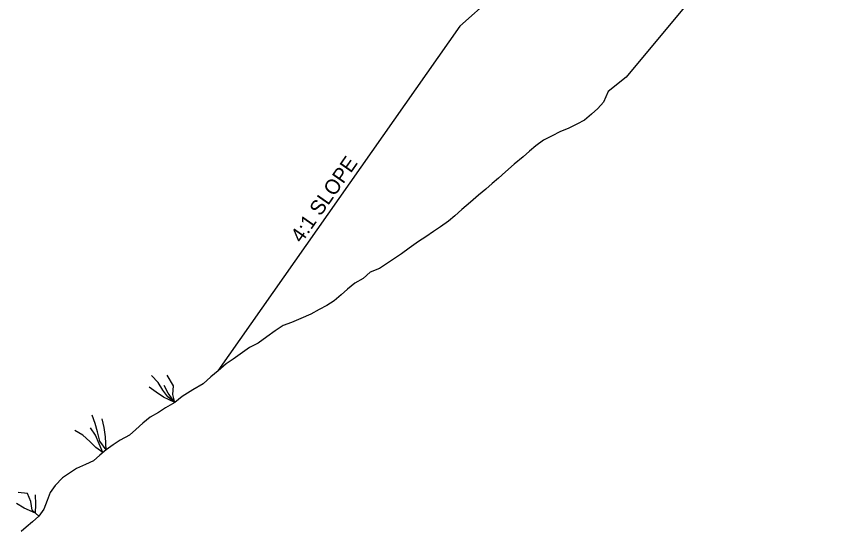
# Model space of a CAD drawing. Extents: x 192699 to 285914, y 194342 to 233219.
# Drawn here: x 262798.38 to 262818.61, y 213592.41 to 213604.96 of the extents above; entities that cross this region are included whole.
import ezdxf

# ---------------------------------------------------------------- set-up
doc = ezdxf.new("R2010")
doc.units = 0
doc.layers.add('TYPICAL SECTION FOR MOT', color=7, linetype='Continuous')

msp = doc.modelspace()

# ---------------------------------------------------------------- linework, layer by layer
at = {"layer": 'TYPICAL SECTION FOR MOT'}
for p, q in [((262833.146, 213626.322), (262809.186, 213604.726)), ((262828.767, 213622.213), (262813.24, 213603.48)), ((262809.186, 213604.726), (262803.286, 213596.325))]:
    msp.add_line(p, q, dxfattribs=at)
for points in [[(262813.24, 213603.48), (262812.797, 213603.137), (262812.687, 213602.872), (262812.549, 213602.719), (262812.394, 213602.585), (262812.22, 213602.434), (262812.032, 213602.339), (262811.843, 213602.244), (262811.619, 213602.151), (262811.431, 213602.056), (262811.223, 213601.944), (262811.032, 213601.812), (262810.878, 213601.678), (262810.723, 213601.544), (262810.51, 213601.36), (262810.297, 213601.176), (262810.123, 213601.025), (262809.968, 213600.891), (262809.813, 213600.757), (262809.639, 213600.606), (262809.446, 213600.439), (262809.233, 213600.254), (262809.059, 213600.104), (262808.904, 213599.97), (262808.713, 213599.838), (262808.542, 213599.724), (262808.351, 213599.592), (262808.179, 213599.478), (262807.95, 213599.313), (262807.759, 213599.181), (262807.587, 213599.067), (262807.396, 213598.935), (262807.225, 213598.821), (262807, 213598.728), (262806.826, 213598.577), (262806.619, 213598.465), (262806.445, 213598.314), (262806.29, 213598.18), (262806.116, 213598.03), (262805.944, 213597.915), (262805.756, 213597.82), (262805.548, 213597.708), (262805.305, 213597.598), (262805.08, 213597.505), (262804.875, 213597.43), (262804.684, 213597.298), (262804.474, 213597.15), (262804.264, 213597.002), (262804.056, 213596.89), (262803.885, 213596.775), (262803.655, 213596.61), (262803.484, 213596.496), (262803.29, 213596.328), (262803.116, 213596.177), (262802.922, 213596.01), (262802.676, 213595.864), (262802.41, 213595.702), (262802.236, 213595.551), (262802.009, 213595.422), (262801.838, 213595.308), (262801.63, 213595.196), (262801.456, 213595.045), (262801.282, 213594.894), (262801.127, 213594.76), (262800.9, 213594.631), (262800.729, 213594.517), (262800.557, 213594.402), (262800.402, 213594.268), (262800.248, 213594.134), (262800.059, 213594.039), (262799.835, 213593.946), (262799.663, 213593.832), (262799.492, 213593.717), (262799.315, 213593.53), (262799.194, 213593.357), (262799.125, 213593.163), (262799.038, 213592.951), (262798.916, 213592.779), (262798.762, 213592.645), (262798.607, 213592.511), (262798.491, 213592.41)], [(262802.236, 213595.551), (262802.065, 213595.691), (262801.941, 213595.854), (262801.827, 213596.043), (262801.667, 213596.209)], [(262802.236, 213595.551), (262802.187, 213595.745), (262802.202, 213595.962), (262802.048, 213596.218)], [(262802.236, 213595.551), (262801.955, 213595.68), (262801.783, 213595.802), (262801.61, 213595.923)], [(262802.236, 213595.551), (262802.071, 213595.781), (262801.976, 213595.969)], [(262800.557, 213594.402), (262800.409, 213594.612), (262800.352, 213594.834), (262800.294, 213595.038), (262800.218, 213595.243)], [(262800.557, 213594.402), (262800.543, 213594.712), (262800.514, 213594.94), (262800.466, 213595.153)], [(262800.48, 213594.335), (262800.307, 213594.456), (262800.163, 213594.603), (262799.993, 213594.76), (262799.793, 213594.874)], [(262800.48, 213594.335), (262800.386, 213594.542), (262800.301, 213594.756), (262800.178, 213594.937)], [(262798.916, 213592.779), (262798.755, 213592.926), (262798.724, 213593.137), (262798.639, 213593.334), (262798.414, 213593.359)], [(262798.835, 213592.852), (262798.847, 213593.074), (262798.836, 213593.301)], [(262798.835, 213592.852), (262798.559, 213592.977), (262798.376, 213593.09)]]:
    msp.add_lwpolyline(points, dxfattribs=at)

# ---------------------------------------------------------------- texts
msp.add_text('4:1 SLOPE', height=0.36, rotation=54.9195, dxfattribs=at).set_placement((262805.323, 213599.42))

doc.saveas('drawing.dxf')
